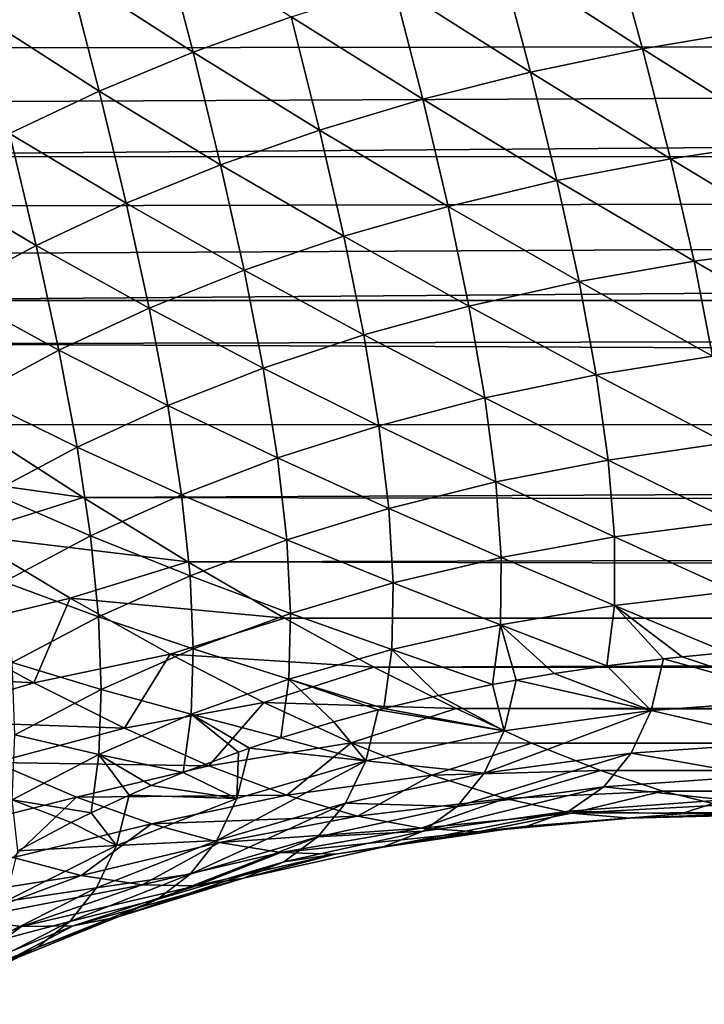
# Model space of a CAD drawing. Header units: metres. Extents: x -105 to 105, y -72 to 59.
# Tile 283 of 414: x 25.41 to 27.97, y -17.46 to -13.77. Entities that reach past the tile are written whole.
import ezdxf

# ---------------------------------------------------------------- set-up
doc = ezdxf.new("R2010")
doc.units = ezdxf.units.M
doc.layers.add('solid_509431_AD150_SW0001', color=7, linetype='CONTINUOUS')

msp = doc.modelspace()

# ---------------------------------------------------------------- linework, layer by layer
at = {"layer": 'solid_509431_AD150_SW0001'}
for points in [[(22.923565, -13.669636, 9.68006), (90, -13.78498, 9.515084), (90, -13.185324, 10.330041)], [(28.051527, -13.365204, -10.111869), (28.177784, -13.80979, -9.495854), (27.62104, -13.445395, -10.053612)], [(25.939693, -13.448792, -10.553755), (26.05703, -13.896658, -9.964576), (25.590353, -13.595517, -10.568409)], [(26.424322, -13.764254, -9.965234), (26.05703, -13.896658, -9.964576), (25.939693, -13.448792, -10.553755)], [(27.62104, -13.445395, -10.053612), (27.741129, -13.883438, -9.440241), (27.206337, -13.53863, -10.009753)], [(28.177784, -13.80979, -9.495854), (27.741129, -13.883438, -9.440241), (27.62104, -13.445395, -10.053612)], [(27.206337, -13.53863, -10.009753), (27.321079, -13.971134, -9.398467), (26.807426, -13.644914, -9.980293)], [(27.741129, -13.883438, -9.440241), (27.321079, -13.971134, -9.398467), (27.206337, -13.53863, -10.009753)], [(25.590353, -13.595517, -10.568409), (25.705568, -14.042133, -9.978321), (25.256077, -13.754343, -10.597907)], [(26.05703, -13.896658, -9.964576), (25.705568, -14.042133, -9.978321), (25.590353, -13.595517, -10.568409)], [(26.807426, -13.644914, -9.980293), (26.917637, -14.072878, -9.370531), (26.424322, -13.764254, -9.965234)], [(27.321079, -13.971134, -9.398467), (26.917637, -14.072878, -9.370531), (26.807426, -13.644914, -9.980293)], [(23.213318, -13.883722, 9.37042), (90, -13.78498, 9.515084), (22.923565, -13.669636, 9.68006)], [(25.705568, -14.042133, -9.978321), (25.369947, -14.200687, -10.006471), (25.256077, -13.754343, -10.597907)], [(23.494204, -14.089124, 9.058646), (90, -13.78498, 9.515084), (23.213318, -13.883722, 9.37042)], [(23.76642, -14.285969, 8.744918), (90, -13.78498, 9.515084), (23.494204, -14.089124, 9.058646)], [(23.76642, -14.285969, 8.744918), (90, -14.334336, 8.665408), (90, -13.78498, 9.515084)], [(26.424322, -13.764254, -9.965234), (26.530807, -14.188672, -9.356434), (26.05703, -13.896658, -9.964576)], [(26.917637, -14.072878, -9.370531), (26.530807, -14.188672, -9.356434), (26.424322, -13.764254, -9.965234)], [(28.177784, -13.80979, -9.495854), (28.288744, -14.228631, -8.856075), (27.741129, -13.883438, -9.440241)], [(26.05703, -13.896658, -9.964576), (26.160593, -14.318521, -9.356176), (25.705568, -14.042133, -9.978321)], [(26.530807, -14.188672, -9.356434), (26.160593, -14.318521, -9.356176), (26.05703, -13.896658, -9.964576)], [(27.741129, -13.883438, -9.440241), (27.845869, -14.29546, -8.80459), (27.321079, -13.971134, -9.398467)], [(28.288744, -14.228631, -8.856075), (27.845869, -14.29546, -8.80459), (27.741129, -13.883438, -9.440241)], [(27.321079, -13.971134, -9.398467), (27.42045, -14.377352, -8.766251), (26.917637, -14.072878, -9.370531)], [(27.845869, -14.29546, -8.80459), (27.42045, -14.377352, -8.766251), (27.321079, -13.971134, -9.398467)], [(25.705568, -14.042133, -9.978321), (25.806999, -14.462424, -9.369759), (25.369947, -14.200687, -10.006471)], [(26.160593, -14.318521, -9.356176), (25.806999, -14.462424, -9.369759), (25.705568, -14.042133, -9.978321)], [(26.917637, -14.072878, -9.370531), (27.012478, -14.474302, -8.741056), (26.530807, -14.188672, -9.356434)], [(27.42045, -14.377352, -8.766251), (27.012478, -14.474302, -8.741056), (26.917637, -14.072878, -9.370531)], [(25.369947, -14.200687, -10.006471), (25.470028, -14.620385, -9.397182), (25.05018, -14.372328, -10.049026)], [(25.806999, -14.462424, -9.369759), (25.470028, -14.620385, -9.397182), (25.369947, -14.200687, -10.006471)], [(26.530807, -14.188672, -9.356434), (26.621943, -14.586305, -8.729005), (26.160593, -14.318521, -9.356176)], [(27.012478, -14.474302, -8.741056), (26.621943, -14.586305, -8.729005), (26.530807, -14.188672, -9.356434)], [(28.288744, -14.228631, -8.856075), (28.382572, -14.620131, -8.193794), (27.845869, -14.29546, -8.80459)], [(24.030056, -14.474348, 8.429457), (90, -14.334336, 8.665408), (23.76642, -14.285969, 8.744918)], [(27.845869, -14.29546, -8.80459), (27.93364, -14.679973, -8.148091), (27.42045, -14.377352, -8.766251)], [(28.382572, -14.620131, -8.193794), (27.93364, -14.679973, -8.148091), (27.845869, -14.29546, -8.80459)], [(24.285265, -14.654377, 8.112443), (90, -14.334336, 8.665408), (24.030056, -14.474348, 8.429457)], [(24.532166, -14.826146, 7.794093), (90, -14.334336, 8.665408), (24.285265, -14.654377, 8.112443)], [(24.532166, -14.826146, 7.794093), (90, -14.831388, 7.784113), (90, -14.334336, 8.665408)], [(26.160593, -14.318521, -9.356176), (26.248833, -14.71335, -8.730097), (25.806999, -14.462424, -9.369759)], [(26.621943, -14.586305, -8.729005), (26.248833, -14.71335, -8.730097), (26.160593, -14.318521, -9.356176)], [(25.470028, -14.620385, -9.397182), (25.149683, -14.792408, -9.438445), (25.05018, -14.372328, -10.049026)], [(27.42045, -14.377352, -8.766251), (27.502968, -14.755877, -8.114689), (27.012478, -14.474302, -8.741056)], [(27.93364, -14.679973, -8.148091), (27.502968, -14.755877, -8.114689), (27.42045, -14.377352, -8.766251)], [(25.806999, -14.462424, -9.369759), (25.893135, -14.855433, -8.744328), (25.470028, -14.620385, -9.397182)], [(26.248833, -14.71335, -8.730097), (25.893135, -14.855433, -8.744328), (25.806999, -14.462424, -9.369759)], [(27.012478, -14.474302, -8.741056), (27.090542, -14.847834, -8.093586), (26.621943, -14.586305, -8.729005)], [(27.502968, -14.755877, -8.114689), (27.090542, -14.847834, -8.093586), (27.012478, -14.474302, -8.741056)], [(26.621943, -14.586305, -8.729005), (26.696341, -14.95583, -8.08478), (26.248833, -14.71335, -8.730097)], [(27.090542, -14.847834, -8.093586), (26.696341, -14.95583, -8.08478), (26.621943, -14.586305, -8.729005)], [(25.470028, -14.620385, -9.397182), (25.554836, -15.012546, -8.771701), (25.149683, -14.792408, -9.438445)], [(25.893135, -14.855433, -8.744328), (25.554836, -15.012546, -8.771701), (25.470028, -14.620385, -9.397182)], [(28.382572, -14.620131, -8.193794), (28.457552, -14.982708, -7.510502), (27.93364, -14.679973, -8.148091)], [(27.93364, -14.679973, -8.148091), (28.002964, -15.035511, -7.472395), (27.502968, -14.755877, -8.114689)], [(28.457552, -14.982708, -7.510502), (28.002964, -15.035511, -7.472395), (27.93364, -14.679973, -8.148091)], [(26.248833, -14.71335, -8.730097), (26.320339, -15.079849, -8.088267), (25.893135, -14.855433, -8.744328)], [(26.696341, -14.95583, -8.08478), (26.320339, -15.079849, -8.088267), (26.248833, -14.71335, -8.730097)], [(27.502968, -14.755877, -8.114689), (27.567314, -15.105322, -7.445574), (27.090542, -14.847834, -8.093586)], [(28.002964, -15.035511, -7.472395), (27.567314, -15.105322, -7.445574), (27.502968, -14.755877, -8.114689)], [(25.554836, -15.012546, -8.771701), (25.233927, -15.18468, -8.812211), (25.149683, -14.792408, -9.438445)], [(24.77084, -14.989749, 7.474618), (90, -14.831388, 7.784113), (24.532166, -14.826146, 7.794093)], [(24.77084, -14.989749, 7.474618), (90, -15.274323, 6.874414), (90, -14.831388, 7.784113)], [(25.893135, -14.855433, -8.744328), (25.962515, -15.219878, -8.104046), (25.554836, -15.012546, -8.771701)], [(26.320339, -15.079849, -8.088267), (25.962515, -15.219878, -8.104046), (25.893135, -14.855433, -8.744328)], [(27.090542, -14.847834, -8.093586), (27.150589, -15.192134, -7.430035), (26.696341, -14.95583, -8.08478)], [(27.567314, -15.105322, -7.445574), (27.150589, -15.192134, -7.430035), (27.090542, -14.847834, -8.093586)], [(26.696341, -14.95583, -8.08478), (26.752773, -15.295934, -7.425776), (26.320339, -15.079849, -8.088267)], [(27.150589, -15.192134, -7.430035), (26.752773, -15.295934, -7.425776), (26.696341, -14.95583, -8.08478)], [(25.224047, -15.292852, 6.833094), (90, -15.274323, 6.874414), (24.77084, -14.989749, 7.474618)], [(25.554836, -15.012546, -8.771701), (25.622839, -15.375899, -8.132112), (25.233927, -15.18468, -8.812211)], [(25.962515, -15.219878, -8.104046), (25.622839, -15.375899, -8.132112), (25.554836, -15.012546, -8.771701)], [(28.002964, -15.035511, -7.472395), (28.052261, -15.360744, -6.779246), (27.567314, -15.105322, -7.445574)], [(26.320339, -15.079849, -8.088267), (26.373848, -15.416712, -7.432796), (25.962515, -15.219878, -8.104046)], [(26.752773, -15.295934, -7.425776), (26.373848, -15.416712, -7.432796), (26.320339, -15.079849, -8.088267)], [(27.567314, -15.105322, -7.445574), (27.612076, -15.42452, -6.760688), (27.150589, -15.192134, -7.430035)], [(28.052261, -15.360744, -6.779246), (27.612076, -15.42452, -6.760688), (27.567314, -15.105322, -7.445574)], [(25.622839, -15.375899, -8.132112), (25.301289, -15.547901, -8.172464), (25.233927, -15.18468, -8.812211)], [(27.150589, -15.192134, -7.430035), (27.191334, -15.506171, -6.75222), (26.752773, -15.295934, -7.425776)], [(27.612076, -15.42452, -6.760688), (27.191334, -15.506171, -6.75222), (27.150589, -15.192134, -7.430035)], [(25.962515, -15.219878, -8.104046), (26.013792, -15.554456, -7.451092), (25.622839, -15.375899, -8.132112)], [(26.373848, -15.416712, -7.432796), (26.013792, -15.554456, -7.451092), (25.962515, -15.219878, -8.104046)], [(25.645893, -15.564543, 6.189306), (90, -15.274323, 6.874414), (25.224047, -15.292852, 6.833094)], [(25.645893, -15.564543, 6.189306), (90, -15.661522, 5.939632), (90, -15.274323, 6.874414)], [(24.785318, -15.443878, 6.526926), (25.645893, -15.564543, 6.189306), (25.224047, -15.292852, 6.833094)], [(26.752773, -15.295934, -7.425776), (26.790047, -15.605703, -6.753843), (26.373848, -15.416712, -7.432796)], [(27.191334, -15.506171, -6.75222), (26.790047, -15.605703, -6.753843), (26.752773, -15.295934, -7.425776)], [(25.622839, -15.375899, -8.132112), (25.672585, -15.709152, -7.480662), (25.301289, -15.547901, -8.172464)], [(26.013792, -15.554456, -7.451092), (25.672585, -15.709152, -7.480662), (25.622839, -15.375899, -8.132112)], [(28.052261, -15.360744, -6.779246), (28.079603, -15.654593, -6.070341), (27.612076, -15.42452, -6.760688)], [(26.373848, -15.416712, -7.432796), (26.40822, -15.723123, -6.765558), (26.013792, -15.554456, -7.451092)], [(26.790047, -15.605703, -6.753843), (26.40822, -15.723123, -6.765558), (26.373848, -15.416712, -7.432796)], [(24.785318, -15.443878, 6.526926), (25.201218, -15.705319, 5.870553), (25.645893, -15.564543, 6.189306)], [(27.612076, -15.42452, -6.760688), (27.63549, -15.712715, -6.061589), (27.191334, -15.506171, -6.75222)], [(28.079603, -15.654593, -6.070341), (27.63549, -15.712715, -6.061589), (27.612076, -15.42452, -6.760688)], [(27.191334, -15.506171, -6.75222), (27.211233, -15.789513, -6.061578), (26.790047, -15.605703, -6.753843)], [(27.63549, -15.712715, -6.061589), (27.211233, -15.789513, -6.061578), (27.191334, -15.506171, -6.75222)], [(25.201218, -15.705319, 5.870553), (26.037466, -15.805753, 5.544429), (25.645893, -15.564543, 6.189306)], [(25.672585, -15.709152, -7.480662), (25.350208, -15.880792, -7.521505), (25.301289, -15.547901, -8.172464)], [(26.037466, -15.805753, 5.544429), (90, -15.661522, 5.939632), (25.645893, -15.564543, 6.189306)], [(26.013792, -15.554456, -7.451092), (26.045864, -15.858434, -6.787367), (25.672585, -15.709152, -7.480662)], [(26.40822, -15.723123, -6.765558), (26.045864, -15.858434, -6.787367), (26.013792, -15.554456, -7.451092)], [(26.790047, -15.605703, -6.753843), (26.80687, -15.885011, -6.070312), (26.40822, -15.723123, -6.765558)], [(27.211233, -15.789513, -6.061578), (26.80687, -15.885011, -6.070312), (26.790047, -15.605703, -6.753843)], [(26.037466, -15.805753, 5.544429), (90, -15.991574, 4.983176), (90, -15.661522, 5.939632)], [(28.079603, -15.654593, -6.070341), (28.082809, -15.916293, -5.347163), (27.63549, -15.712715, -6.061589)], [(25.098274, -16.061535, 4.986828), (25.596838, -15.941717, 5.19496), (25.201218, -15.705319, 5.870553)], [(25.201218, -15.705319, 5.870553), (25.596838, -15.941717, 5.19496), (26.037466, -15.805753, 5.544429)], [(25.672585, -15.709152, -7.480662), (25.70299, -16.011642, -6.819269), (25.350208, -15.880792, -7.521505)], [(26.045864, -15.858434, -6.787367), (25.70299, -16.011642, -6.819269), (25.672585, -15.709152, -7.480662)], [(27.63549, -15.712715, -6.061589), (27.635532, -15.969615, -5.349447), (27.211233, -15.789513, -6.061578)], [(28.082809, -15.916293, -5.347163), (27.635532, -15.969615, -5.349447), (27.63549, -15.712715, -6.061589)], [(26.40822, -15.723123, -6.765558), (26.422441, -15.999236, -6.087795), (26.045864, -15.858434, -6.787367)], [(26.80687, -15.885011, -6.070312), (26.422441, -15.999236, -6.087795), (26.40822, -15.723123, -6.765558)], [(27.211233, -15.789513, -6.061578), (27.208548, -16.042349, -5.359007), (26.80687, -15.885011, -6.070312)], [(27.635532, -15.969615, -5.349447), (27.208548, -16.042349, -5.359007), (27.211233, -15.789513, -6.061578)], [(25.596838, -15.941717, 5.19496), (26.399944, -16.017466, 4.899317), (26.037466, -15.805753, 5.544429)], [(26.399944, -16.017466, 4.899317), (90, -15.991574, 4.983176), (26.037466, -15.805753, 5.544429)], [(26.045864, -15.858434, -6.787367), (26.057999, -16.132219, -6.114035), (25.70299, -16.011642, -6.819269)], [(26.422441, -15.999236, -6.087795), (26.057999, -16.132219, -6.114035), (26.045864, -15.858434, -6.787367)], [(25.70299, -16.011642, -6.819269), (25.379602, -16.182755, -6.861266), (25.350208, -15.880792, -7.521505)], [(26.80687, -15.885011, -6.070312), (26.801903, -16.134525, -5.375849), (26.422441, -15.999236, -6.087795)], [(27.208548, -16.042349, -5.359007), (26.801903, -16.134525, -5.375849), (26.80687, -15.885011, -6.070312)], [(28.082809, -15.916293, -5.347163), (28.057068, -16.145662, -4.61084), (27.635532, -15.969615, -5.349447)], [(25.098274, -16.061535, 4.986828), (25.460754, -16.259398, 4.299354), (25.596838, -15.941717, 5.19496)], [(25.460754, -16.259398, 4.299354), (25.970896, -16.151457, 4.50106), (25.596838, -15.941717, 5.19496)], [(25.596838, -15.941717, 5.19496), (25.970896, -16.151457, 4.50106), (26.399944, -16.017466, 4.899317)], [(27.635532, -15.969615, -5.349447), (27.607466, -16.195621, -4.625108), (27.208548, -16.042349, -5.359007)], [(27.635532, -15.969615, -5.349447), (27.819191, -16.169296, -4.617589), (27.607466, -16.195621, -4.625108)], [(27.635532, -15.969615, -5.349447), (28.057068, -16.145662, -4.61084), (27.889423, -16.161682, -4.615415)], [(27.635532, -15.969615, -5.349447), (27.889423, -16.161682, -4.615415), (27.819191, -16.169296, -4.617589)], [(25.70299, -16.011642, -6.819269), (25.713585, -16.283985, -6.149035), (25.379602, -16.182755, -6.861266)], [(26.057999, -16.132219, -6.114035), (25.713585, -16.283985, -6.149035), (25.70299, -16.011642, -6.819269)], [(26.422441, -15.999236, -6.087795), (26.415649, -16.246176, -5.39998), (26.057999, -16.132219, -6.114035)], [(26.734556, -16.200665, 4.25452), (90, -15.991574, 4.983176), (26.399944, -16.017466, 4.899317)], [(26.801903, -16.134525, -5.375849), (26.415649, -16.246176, -5.39998), (26.422441, -15.999236, -6.087795)], [(26.734556, -16.200665, 4.25452), (90, -16.263275, 4.008537), (90, -15.991574, 4.983176)], [(25.970896, -16.151457, 4.50106), (26.734556, -16.200665, 4.25452), (26.399944, -16.017466, 4.899317)], [(27.208548, -16.042349, -5.359007), (27.179138, -16.265638, -4.645103), (26.801903, -16.134525, -5.375849)], [(27.208548, -16.042349, -5.359007), (27.267891, -16.249172, -4.6404), (27.179138, -16.265638, -4.645103)], [(27.208548, -16.042349, -5.359007), (27.607466, -16.195621, -4.625108), (27.409943, -16.224997, -4.633496)], [(27.208548, -16.042349, -5.359007), (27.409943, -16.224997, -4.633496), (27.267891, -16.249172, -4.6404)], [(24.637121, -16.214361, 4.774585), (25.460754, -16.259398, 4.299354), (25.098274, -16.061535, 4.986828)], [(25.460754, -16.259398, 4.299354), (25.800554, -16.429287, 3.596532), (25.970896, -16.151457, 4.50106)], [(26.057999, -16.132219, -6.114035), (26.049845, -16.377337, -5.431404), (25.713585, -16.283985, -6.149035)], [(25.800554, -16.429287, 3.596532), (26.322113, -16.332941, 3.789984), (25.970896, -16.151457, 4.50106)], [(25.970896, -16.151457, 4.50106), (26.322113, -16.332941, 3.789984), (26.734556, -16.200665, 4.25452)], [(26.415649, -16.246176, -5.39998), (26.049845, -16.377337, -5.431404), (26.057999, -16.132219, -6.114035)], [(26.801903, -16.134525, -5.375849), (26.771887, -16.355698, -4.670822), (26.415649, -16.246176, -5.39998)], [(26.801903, -16.134525, -5.375849), (26.977104, -16.307232, -4.656981), (26.771887, -16.355698, -4.670822)], [(26.801903, -16.134525, -5.375849), (27.179138, -16.265638, -4.645103), (26.977104, -16.307232, -4.656981)], [(27.889423, -16.161682, -4.615415), (28.057068, -16.145662, -4.61084), (28.358551, -16.319695, -3.843264)], [(25.713585, -16.283985, -6.149035), (25.389248, -16.454561, -6.1928), (25.379602, -16.182755, -6.861266)], [(27.409943, -16.224997, -4.633496), (27.607466, -16.195621, -4.625108), (27.773752, -16.363359, -3.875109)], [(27.607466, -16.195621, -4.625108), (27.819191, -16.169296, -4.617589), (27.773752, -16.363359, -3.875109)], [(27.773752, -16.363359, -3.875109), (27.819191, -16.169296, -4.617589), (28.358551, -16.319695, -3.843264)], [(27.819191, -16.169296, -4.617589), (27.889423, -16.161682, -4.615415), (28.358551, -16.319695, -3.843264)], [(24.637121, -16.214361, 4.774585), (24.98768, -16.400263, 4.093771), (25.460754, -16.259398, 4.299354)], [(26.322113, -16.332941, 3.789984), (27.0425, -16.356264, 3.610416), (26.734556, -16.200665, 4.25452)], [(27.0425, -16.356264, 3.610416), (90, -16.263275, 4.008537), (26.734556, -16.200665, 4.25452)], [(27.267891, -16.249172, -4.6404), (27.409943, -16.224997, -4.633496), (27.773752, -16.363359, -3.875109)], [(24.98768, -16.400263, 4.093771), (25.800554, -16.429287, 3.596532), (25.460754, -16.259398, 4.299354)], [(26.415649, -16.246176, -5.39998), (26.385498, -16.465832, -4.702273), (26.049845, -16.377337, -5.431404)], [(26.415649, -16.246176, -5.39998), (26.58477, -16.405787, -4.685126), (26.385498, -16.465832, -4.702273)], [(26.415649, -16.246176, -5.39998), (26.771887, -16.355698, -4.670822), (26.750948, -16.361015, -4.67234)], [(26.415649, -16.246176, -5.39998), (26.750948, -16.361015, -4.67234), (26.58477, -16.405787, -4.685126)], [(26.977104, -16.307232, -4.656981), (27.179138, -16.265638, -4.645103), (27.222704, -16.43956, -3.915399)], [(27.0425, -16.356264, 3.610416), (90, -16.475634, 3.019272), (90, -16.263275, 4.008537)], [(27.179138, -16.265638, -4.645103), (27.267891, -16.249172, -4.6404), (27.222704, -16.43956, -3.915399)], [(27.222704, -16.43956, -3.915399), (27.267891, -16.249172, -4.6404), (27.773752, -16.363359, -3.875109)], [(25.713585, -16.283985, -6.149035), (25.704546, -16.52804, -5.470129), (25.389248, -16.454561, -6.1928)], [(26.049845, -16.377337, -5.431404), (25.704546, -16.52804, -5.470129), (25.713585, -16.283985, -6.149035)], [(26.771887, -16.355698, -4.670822), (26.977104, -16.307232, -4.656981), (27.222704, -16.43956, -3.915399)], [(25.800554, -16.429287, 3.596532), (26.116611, -16.56988, 2.879809), (26.322113, -16.332941, 3.789984)], [(26.116611, -16.56988, 2.879809), (26.649237, -16.484631, 3.063143), (26.322113, -16.332941, 3.789984)], [(26.322113, -16.332941, 3.789984), (26.649237, -16.484631, 3.063143), (27.0425, -16.356264, 3.610416)], [(27.773752, -16.363359, -3.875109), (28.358551, -16.319695, -3.843264), (28.283506, -16.482105, -3.073027)], [(26.049845, -16.377337, -5.431404), (26.020075, -16.596001, -4.739447), (25.704546, -16.52804, -5.470129)], [(26.049845, -16.377337, -5.431404), (26.227509, -16.518749, -4.717385), (26.020075, -16.596001, -4.739447)], [(26.049845, -16.377337, -5.431404), (26.385498, -16.465832, -4.702273), (26.268639, -16.504499, -4.713316)], [(26.049845, -16.377337, -5.431404), (26.268639, -16.504499, -4.713316), (26.227509, -16.518749, -4.717385)], [(26.58477, -16.405787, -4.685126), (26.750948, -16.361015, -4.67234), (26.704205, -16.551683, -3.949955)], [(26.649237, -16.484631, 3.063143), (27.324921, -16.485083, 2.967247), (27.0425, -16.356264, 3.610416)], [(26.704205, -16.551683, -3.949955), (26.750948, -16.361015, -4.67234), (27.222704, -16.43956, -3.915399)], [(26.750948, -16.361015, -4.67234), (26.771887, -16.355698, -4.670822), (27.222704, -16.43956, -3.915399)], [(27.324921, -16.485083, 2.967247), (90, -16.475634, 3.019272), (27.0425, -16.356264, 3.610416)], [(27.147625, -16.597878, -3.180992), (27.773752, -16.363359, -3.875109), (27.698418, -16.523598, -3.1231)], [(27.147625, -16.597878, -3.180992), (27.222704, -16.43956, -3.915399), (27.773752, -16.363359, -3.875109)], [(27.698418, -16.523598, -3.1231), (27.773752, -16.363359, -3.875109), (28.283506, -16.482105, -3.073027)], [(24.98768, -16.400263, 4.093771), (25.315771, -16.558544, 3.399323), (25.800554, -16.429287, 3.596532)], [(26.385498, -16.465832, -4.702273), (26.58477, -16.405787, -4.685126), (26.704205, -16.551683, -3.949955)], [(25.315771, -16.558544, 3.399323), (26.116611, -16.56988, 2.879809), (25.800554, -16.429287, 3.596532)], [(25.704546, -16.52804, -5.470129), (25.379807, -16.698318, -5.516161), (25.389248, -16.454561, -6.1928)], [(26.704205, -16.551683, -3.949955), (27.222704, -16.43956, -3.915399), (27.147625, -16.597878, -3.180992)], [(26.116611, -16.56988, 2.879809), (26.407866, -16.679983, 2.150961), (26.649237, -16.484631, 3.063143)], [(26.268639, -16.504499, -4.713316), (26.385498, -16.465832, -4.702273), (26.704205, -16.551683, -3.949955)], [(26.407866, -16.679983, 2.150961), (26.951038, -16.605089, 2.322281), (26.649237, -16.484631, 3.063143)], [(26.649237, -16.484631, 3.063143), (26.951038, -16.605089, 2.322281), (27.324921, -16.485083, 2.967247)], [(26.951038, -16.605089, 2.322281), (27.582865, -16.587818, 2.325253), (27.324921, -16.485083, 2.967247)], [(27.582865, -16.587818, 2.325253), (90, -16.475634, 3.019272), (27.324921, -16.485083, 2.967247)], [(27.582865, -16.587818, 2.325253), (90, -16.627874, 2.018989), (90, -16.475634, 3.019272)], [(27.698418, -16.523598, -3.1231), (28.283506, -16.482105, -3.073027), (28.179493, -16.60828, -2.296424)], [(25.704546, -16.52804, -5.470129), (25.675541, -16.746218, -4.782346), (25.379807, -16.698318, -5.516161)], [(25.704546, -16.52804, -5.470129), (25.81809, -16.680513, -4.763581), (25.675541, -16.746218, -4.782346)], [(25.704546, -16.52804, -5.470129), (26.020075, -16.596001, -4.739447), (25.90078, -16.644745, -4.753367)], [(25.704546, -16.52804, -5.470129), (25.90078, -16.644745, -4.753367), (25.81809, -16.680513, -4.763581)], [(26.020075, -16.596001, -4.739447), (26.227509, -16.518749, -4.717385), (26.220804, -16.692629, -4.008254)], [(26.220804, -16.692629, -4.008254), (26.268639, -16.504499, -4.713316), (26.704205, -16.551683, -3.949955)], [(26.227509, -16.518749, -4.717385), (26.268639, -16.504499, -4.713316), (26.220804, -16.692629, -4.008254)], [(27.046104, -16.723387, -2.440684), (27.698418, -16.523598, -3.1231), (27.595369, -16.649378, -2.364955)], [(27.046104, -16.723387, -2.440684), (27.147625, -16.597878, -3.180992), (27.698418, -16.523598, -3.1231)], [(27.595369, -16.649378, -2.364955), (27.698418, -16.523598, -3.1231), (28.179493, -16.60828, -2.296424)], [(25.104158, -16.817297, 2.640589), (25.62051, -16.688086, 2.692719), (25.315771, -16.558544, 3.399323)], [(25.315771, -16.558544, 3.399323), (25.62051, -16.688086, 2.692719), (26.116611, -16.56988, 2.879809)], [(26.145805, -16.849817, -3.293815), (26.704205, -16.551683, -3.949955), (26.627672, -16.710472, -3.218034)], [(26.145805, -16.849817, -3.293815), (26.220804, -16.692629, -4.008254), (26.704205, -16.551683, -3.949955)], [(26.627672, -16.710472, -3.218034), (26.704205, -16.551683, -3.949955), (27.147625, -16.597878, -3.180992)], [(25.62051, -16.688086, 2.692719), (26.407866, -16.679983, 2.150961), (26.116611, -16.56988, 2.879809)], [(25.90078, -16.644745, -4.753367), (26.020075, -16.596001, -4.739447), (26.220804, -16.692629, -4.008254)], [(26.627672, -16.710472, -3.218034), (27.147625, -16.597878, -3.180992), (27.046104, -16.723387, -2.440684)], [(26.951038, -16.605089, 2.322281), (27.22636, -16.693016, 1.569462), (27.582865, -16.587818, 2.325253)], [(27.22636, -16.693016, 1.569462), (27.817236, -16.665056, 1.684764), (27.582865, -16.587818, 2.325253)], [(27.817236, -16.665056, 1.684764), (90, -16.627874, 2.018989), (27.582865, -16.587818, 2.325253)], [(26.407866, -16.679983, 2.150961), (26.673302, -16.758547, 1.412053), (26.951038, -16.605089, 2.322281)], [(26.673302, -16.758547, 1.412053), (27.22636, -16.693016, 1.569462), (26.951038, -16.605089, 2.322281)], [(27.595369, -16.649378, -2.364955), (28.179493, -16.60828, -2.296424), (28.04653, -16.697748, -1.517173)], [(28.028818, -16.717297, 1.046181), (90, -16.627874, 2.018989), (27.817236, -16.665056, 1.684764)], [(25.81809, -16.680513, -4.763581), (25.90078, -16.644745, -4.753367), (26.220804, -16.692629, -4.008254)], [(26.919109, -16.815786, -1.698285), (27.595369, -16.649378, -2.364955), (27.465158, -16.740269, -1.604465)], [(26.919109, -16.815786, -1.698285), (27.046104, -16.723387, -2.440684), (27.595369, -16.649378, -2.364955)], [(27.22636, -16.693016, 1.569462), (27.474192, -16.747231, 0.806915), (27.817236, -16.665056, 1.684764)], [(27.465158, -16.740269, -1.604465), (27.595369, -16.649378, -2.364955), (28.04653, -16.697748, -1.517173)], [(27.474192, -16.747231, 0.806915), (28.028818, -16.717297, 1.046181), (27.817236, -16.665056, 1.684764)], [(25.104158, -16.817297, 2.640589), (25.383675, -16.914392, 1.923055), (25.62051, -16.688086, 2.692719)], [(25.379807, -16.698318, -5.516161), (25.675541, -16.746218, -4.782346), (25.600636, -16.782911, -4.792824)], [(25.379807, -16.698318, -5.516161), (25.600636, -16.782911, -4.792824), (25.401291, -16.888441, -4.822961)], [(25.383675, -16.914392, 1.923055), (25.900997, -16.787909, 1.975756), (25.62051, -16.688086, 2.692719)], [(25.62051, -16.688086, 2.692719), (25.900997, -16.787909, 1.975756), (26.407866, -16.679983, 2.150961)], [(25.675541, -16.746218, -4.782346), (25.81809, -16.680513, -4.763581), (25.770021, -16.869343, -4.061411)], [(25.770021, -16.869343, -4.061411), (25.81809, -16.680513, -4.763581), (26.220804, -16.692629, -4.008254)], [(25.770021, -16.869343, -4.061411), (26.220804, -16.692629, -4.008254), (26.145805, -16.849817, -3.293815)], [(25.900997, -16.787909, 1.975756), (26.673302, -16.758547, 1.412053), (26.407866, -16.679983, 2.150961)], [(26.046034, -16.975977, -2.573884), (26.627672, -16.710472, -3.218034), (26.525013, -16.836712, -2.480384)], [(26.046034, -16.975977, -2.573884), (26.145805, -16.849817, -3.293815), (26.627672, -16.710472, -3.218034)], [(26.525013, -16.836712, -2.480384), (26.627672, -16.710472, -3.218034), (27.046104, -16.723387, -2.440684)], [(26.673302, -16.758547, 1.412053), (26.912075, -16.804646, 0.665224), (27.22636, -16.693016, 1.569462)], [(26.912075, -16.804646, 0.665224), (27.474192, -16.747231, 0.806915), (27.22636, -16.693016, 1.569462)], [(27.465158, -16.740269, -1.604465), (28.04653, -16.697748, -1.517173), (27.884605, -16.750422, -0.73855)], [(27.884605, -16.750422, -0.73855), (28.04653, -16.697748, -1.517173), (28.533287, -16.728212, -0.854039)], [(25.600636, -16.782911, -4.792824), (25.675541, -16.746218, -4.782346), (25.770021, -16.869343, -4.061411)], [(26.525013, -16.836712, -2.480384), (27.046104, -16.723387, -2.440684), (26.919109, -16.815786, -1.698285)], [(26.766966, -16.875019, -0.956574), (27.465158, -16.740269, -1.604465), (27.307972, -16.796185, -0.844647)], [(26.766966, -16.875019, -0.956574), (26.919109, -16.815786, -1.698285), (27.465158, -16.740269, -1.604465)], [(26.912075, -16.804646, 0.665224), (27.123667, -16.817444, -0.087557), (27.474192, -16.747231, 0.806915)], [(27.123667, -16.817444, -0.087557), (27.69376, -16.766676, 0.036871), (27.474192, -16.747231, 0.806915)], [(27.307972, -16.796185, -0.844647), (27.465158, -16.740269, -1.604465), (27.884605, -16.750422, -0.73855)], [(27.474192, -16.747231, 0.806915), (28.21825, -16.74498, 0.410067), (28.028818, -16.717297, 1.046181)], [(27.474192, -16.747231, 0.806915), (27.69376, -16.766676, 0.036871), (28.21825, -16.74498, 0.410067)], [(27.69376, -16.766676, 0.036871), (28.386181, -16.748512, -0.223292), (28.21825, -16.74498, 0.410067)], [(27.69376, -16.766676, 0.036871), (27.884605, -16.750422, -0.73855), (28.386181, -16.748512, -0.223292)], [(27.884605, -16.750422, -0.73855), (28.533287, -16.728212, -0.854039), (28.386181, -16.748512, -0.223292)], [(25.401291, -16.888441, -4.822961), (25.600636, -16.782911, -4.792824), (25.770021, -16.869343, -4.061411)], [(25.900997, -16.787909, 1.975756), (26.156363, -16.857183, 1.250485), (26.673302, -16.758547, 1.412053)], [(26.156363, -16.857183, 1.250485), (26.912075, -16.804646, 0.665224), (26.673302, -16.758547, 1.412053)], [(27.123667, -16.817444, -0.087557), (27.307972, -16.796185, -0.844647), (27.69376, -16.766676, 0.036871)], [(27.307972, -16.796185, -0.844647), (27.884605, -16.750422, -0.73855), (27.69376, -16.766676, 0.036871)], [(25.383675, -16.914392, 1.923055), (25.637949, -16.980867, 1.198147), (25.900997, -16.787909, 1.975756)], [(25.637949, -16.980867, 1.198147), (26.156363, -16.857183, 1.250485), (25.900997, -16.787909, 1.975756)], [(26.156363, -16.857183, 1.250485), (26.385925, -16.895203, 0.518945), (26.912075, -16.804646, 0.665224)], [(26.385925, -16.895203, 0.518945), (27.123667, -16.817444, -0.087557), (26.912075, -16.804646, 0.665224)], [(26.385925, -16.895203, 0.518945), (26.589392, -16.901339, -0.217145), (27.123667, -16.817444, -0.087557)], [(26.397526, -16.930286, -1.740974), (26.919109, -16.815786, -1.698285), (26.766966, -16.875019, -0.956574)], [(26.397526, -16.930286, -1.740974), (26.525013, -16.836712, -2.480384), (26.919109, -16.815786, -1.698285)], [(26.589392, -16.901339, -0.217145), (27.307972, -16.796185, -0.844647), (27.123667, -16.817444, -0.087557)], [(26.589392, -16.901339, -0.217145), (26.766966, -16.875019, -0.956574), (27.307972, -16.796185, -0.844647)], [(25.637949, -16.980867, 1.198147), (25.866383, -17.01614, 0.467946), (26.156363, -16.857183, 1.250485)], [(25.694935, -17.027271, -3.349938), (26.145805, -16.849817, -3.293815), (26.046034, -16.975977, -2.573884)], [(25.694935, -17.027271, -3.349938), (25.770021, -16.869343, -4.061411), (26.145805, -16.849817, -3.293815)], [(25.866383, -17.01614, 0.467946), (26.385925, -16.895203, 0.518945), (26.156363, -16.857183, 1.250485)], [(25.922964, -17.071239, -1.852344), (26.525013, -16.836712, -2.480384), (26.397526, -16.930286, -1.740974)], [(25.922964, -17.071239, -1.852344), (26.046034, -16.975977, -2.573884), (26.525013, -16.836712, -2.480384)], [(25.353046, -17.078552, -4.122864), (25.770021, -16.869343, -4.061411), (25.694935, -17.027271, -3.349938)], [(25.353046, -17.078552, -4.122864), (25.401291, -16.888441, -4.822961), (25.770021, -16.869343, -4.061411)], [(25.866383, -17.01614, 0.467946), (26.0688, -17.019732, -0.265892), (26.385925, -16.895203, 0.518945)], [(26.0688, -17.019732, -0.265892), (26.589392, -16.901339, -0.217145), (26.385925, -16.895203, 0.518945)], [(26.245605, -16.991224, -1.002411), (26.766966, -16.875019, -0.956574), (26.589392, -16.901339, -0.217145)], [(26.245605, -16.991224, -1.002411), (26.397526, -16.930286, -1.740974), (26.766966, -16.875019, -0.956574)], [(24.952948, -17.089102, 1.729884), (25.637949, -16.980867, 1.198147), (25.383675, -16.914392, 1.923055)], [(25.777063, -17.135729, -1.131602), (26.397526, -16.930286, -1.740974), (26.245605, -16.991224, -1.002411)], [(25.777063, -17.135729, -1.131602), (25.922964, -17.071239, -1.852344), (26.397526, -16.930286, -1.740974)], [(26.0688, -17.019732, -0.265892), (26.245605, -16.991224, -1.002411), (26.589392, -16.901339, -0.217145)], [(24.952948, -17.089102, 1.729884), (25.196075, -17.145983, 1.01921), (25.637949, -16.980867, 1.198147)], [(25.196075, -17.145983, 1.01921), (25.866383, -17.01614, 0.467946), (25.637949, -16.980867, 1.198147)], [(25.595522, -17.154388, -2.633156), (26.046034, -16.975977, -2.573884), (25.922964, -17.071239, -1.852344)], [(25.595522, -17.154388, -2.633156), (25.694935, -17.027271, -3.349938), (26.046034, -16.975977, -2.573884)], [(25.607822, -17.169565, -0.412534), (26.245605, -16.991224, -1.002411), (26.0688, -17.019732, -0.265892)], [(25.607822, -17.169565, -0.412534), (25.777063, -17.135729, -1.131602), (26.245605, -16.991224, -1.002411)], [(25.196075, -17.145983, 1.01921), (25.414362, -17.172909, 0.304603), (25.866383, -17.01614, 0.467946)], [(25.2784, -17.237497, -3.413561), (25.694935, -17.027271, -3.349938), (25.595522, -17.154388, -2.633156)], [(25.2784, -17.237497, -3.413561), (25.353046, -17.078552, -4.122864), (25.694935, -17.027271, -3.349938)], [(25.414362, -17.172909, 0.304603), (26.0688, -17.019732, -0.265892), (25.866383, -17.01614, 0.467946)], [(25.414362, -17.172909, 0.304603), (25.607822, -17.169565, -0.412534), (26.0688, -17.019732, -0.265892)], [(25.473368, -17.251129, -1.914991), (25.922964, -17.071239, -1.852344), (25.777063, -17.135729, -1.131602)], [(25.473368, -17.251129, -1.914991), (25.595522, -17.154388, -2.633156), (25.922964, -17.071239, -1.852344)], [(24.97043, -17.360676, 0.232498), (25.414362, -17.172909, 0.304603), (25.196075, -17.145983, 1.01921)], [(25.179844, -17.365749, -2.699128), (25.595522, -17.154388, -2.633156), (25.473368, -17.251129, -1.914991)], [(25.179844, -17.365749, -2.699128), (25.2784, -17.237497, -3.413561), (25.595522, -17.154388, -2.633156)], [(25.328941, -17.317728, -1.197703), (25.777063, -17.135729, -1.131602), (25.607822, -17.169565, -0.412534)], [(25.328941, -17.317728, -1.197703), (25.473368, -17.251129, -1.914991), (25.777063, -17.135729, -1.131602)], [(24.97043, -17.360676, 0.232498), (25.161633, -17.354246, -0.481884), (25.414362, -17.172909, 0.304603)], [(25.161633, -17.354246, -0.481884), (25.607822, -17.169565, -0.412534), (25.414362, -17.172909, 0.304603)], [(25.161633, -17.354246, -0.481884), (25.328941, -17.317728, -1.197703), (25.607822, -17.169565, -0.412534)], [(25.058977, -17.464067, -1.983496), (25.473368, -17.251129, -1.914991), (25.328941, -17.317728, -1.197703)], [(25.058977, -17.464067, -1.983496), (25.179844, -17.365749, -2.699128), (25.473368, -17.251129, -1.914991)]]:
    msp.add_3dface(points, dxfattribs=at)

doc.saveas('drawing.dxf')
